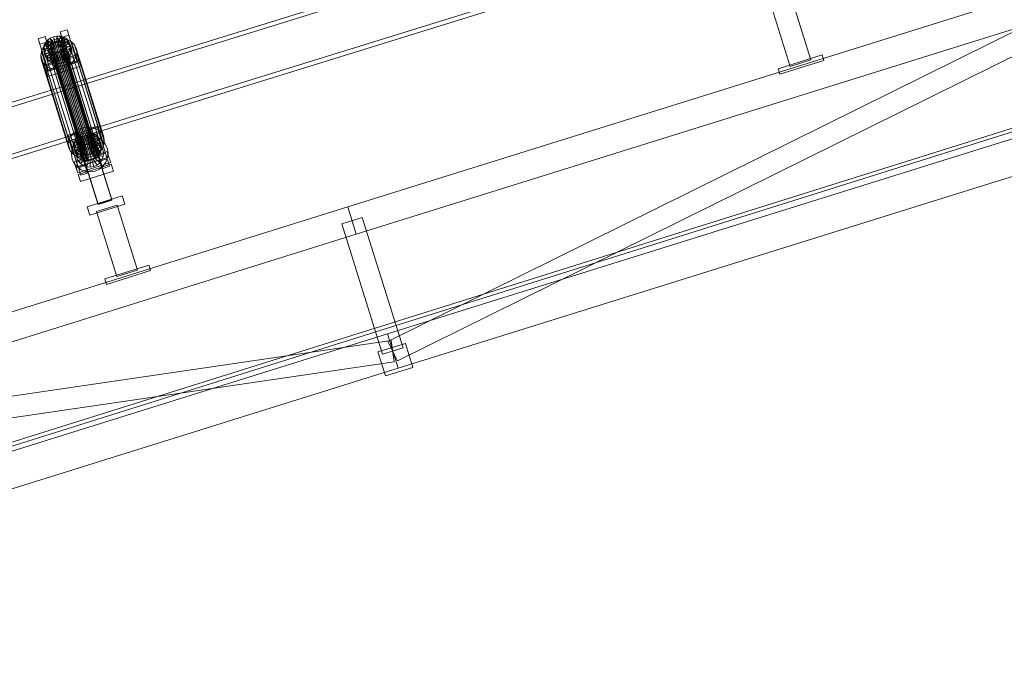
# Model space of a CAD drawing. Header units: millimetres. Extents: x -2233 to 65662, y -50530 to 6847.
# Tile 585 of 656: x 20029 to 21397, y 1323 to 2216. Entities that reach past the tile are written whole.
import ezdxf

# ---------------------------------------------------------------- set-up
doc = ezdxf.new("R2010")
doc.units = ezdxf.units.MM
doc.layers.add('COTAS_P', color=1, linetype='Continuous', lineweight=0)
doc.layers.add('lateral_C02', color=7, linetype='Continuous', lineweight=0)
doc.dimstyles.new('R19_100', dxfattribs={"dimtxt": 250, "dimasz": 150, "dimexe": 150, "dimexo": 80, "dimgap": 100, "dimtad": 1, "dimtih": 1, "dimtoh": 1, "dimdsep": 46, "dimcen": 0.09, "dimadec": 0, "dimazin": 0, "dimtfac": 1, "dimtdec": 4, "dimtofl": 0, "dimtmove": 0, "dimatfit": 3, "dimfxl": 1, "dimtolj": 1, "dimtzin": 0, "dimarcsym": 0})

# ---------------------------------------------------------------- blocks, each defined once
blk = doc.blocks.new('DIM_R32_4')
at = {"layer": 'COTAS_P'}
for p, q in [((15248.4, 1279.1), (24311.8, 4109.1)), ((24311.8, 4109.1), (24155.2, 4107.3)), ((24311.8, 4109.1), (24182.1, 4021.4)), ((24580.1, 3250), (24311.8, 4109.1)), ((15248.4, 1279.1), (15378.1, 1366.8)), ((15248.4, 1279.1), (15405, 1280.8)), ((15516.6, 420), (15248.4, 1279.1))]:
    blk.add_line(p, q, dxfattribs=at)
blk.add_text('9495 P', height=250, rotation=17.3406, dxfattribs=at).set_placement((19750.3, 2789.5))

msp = doc.modelspace()

# ---------------------------------------------------------------- linework, layer by layer
at = {"layer": 'lateral_C02'}
for p, q in [((15575.415, 232.817), (24634.01, 3078.273)), ((15576.913, 228.047), (24635.508, 3073.503)), ((21032.6, 2415.788), (20096.643, 2125.293)), ((20098.422, 2119.563), (21034.379, 2410.057)), ((20117.046, 2059.557), (21053.003, 2350.052)), ((21054.781, 2344.322), (20118.824, 2053.827)), ((20484.747, 1955.55), (21630.207, 2313.212)), ((20540.683, 1768.538), (21629.513, 2307.564)), ((20496.669, 1917.368), (21642.129, 2275.03)), ((20553.993, 1741.652), (21642.823, 2280.678)), ((21128.174, 2159.599), (21100.395, 2248.565)), ((21071.758, 2239.623), (21099.537, 2150.657)), ((20054.77, 2189.199), (20064.316, 2192.18)), ((20057.15, 2181.53), (20054.77, 2189.199)), ((20054.77, 2189.199), (20066.521, 2151.677)), ((20064.316, 2192.18), (20066.696, 2184.511)), ((20076.066, 2154.657), (20064.316, 2192.18)), ((20067.52, 2186.962), (20071.429, 2189.812)), ((20071.429, 2189.812), (20075.965, 2191.784)), ((20076.265, 2183.033), (20071.429, 2189.812)), ((20071.429, 2189.812), (20073.47, 2183.238)), ((20075.965, 2191.784), (20080.817, 2192.743)), ((20078.413, 2183.967), (20075.965, 2191.784)), ((20075.965, 2191.784), (20078.005, 2185.21)), ((20077.118, 2188.022), (20083.606, 2189.305)), ((20080.712, 2184.421), (20080.817, 2192.743)), ((20080.817, 2192.743), (20085.656, 2192.625)), ((20080.817, 2192.743), (20082.858, 2186.17)), ((20083.004, 2184.365), (20085.656, 2192.625)), ((20083.606, 2189.305), (20090.074, 2189.147)), ((20083.606, 2189.305), (20121.86, 2066.05)), ((20085.133, 2183.803), (20090.152, 2191.438)), ((20085.316, 2198.737), (20094.861, 2201.717)), ((20087.696, 2191.068), (20085.316, 2198.737)), ((20085.316, 2198.737), (20097.066, 2161.214)), ((20085.656, 2192.625), (20090.152, 2191.438)), ((20085.656, 2192.625), (20087.697, 2186.052)), ((20086.955, 2182.772), (20093.997, 2189.262)), ((20097.241, 2194.048), (20087.696, 2191.068)), ((20099.447, 2153.545), (20087.696, 2191.068)), ((20090.074, 2189.147), (20096.084, 2187.56)), ((20090.074, 2189.147), (20128.329, 2065.892)), ((20090.152, 2191.438), (20093.997, 2189.262)), ((20090.152, 2191.438), (20092.192, 2184.864)), ((20093.997, 2189.262), (20096.931, 2186.245)), ((20093.997, 2189.262), (20096.037, 2182.688)), ((20094.861, 2201.717), (20097.241, 2194.048)), ((20106.612, 2164.195), (20094.861, 2201.717)), ((20097.241, 2194.048), (20108.992, 2156.526)), ((20066.696, 2184.511), (20057.15, 2181.53)), ((20068.901, 2144.008), (20057.15, 2181.53)), ((20059.23, 2171.538), (20061.796, 2176.853)), ((20061.796, 2176.853), (20065.829, 2181.577)), ((20061.796, 2176.853), (20100.05, 2053.599)), ((20061.894, 2175.305), (20062.584, 2179.453)), ((20071.748, 2176.161), (20061.894, 2175.305)), ((20061.894, 2175.305), (20063.934, 2168.732)), ((20062.48, 2171.268), (20061.894, 2175.305)), ((20062.584, 2179.453), (20064.503, 2183.429)), ((20072.075, 2178.126), (20062.584, 2179.453)), ((20062.584, 2179.453), (20064.624, 2172.88)), ((20064.503, 2183.429), (20067.52, 2186.962)), ((20072.984, 2180.009), (20064.503, 2183.429)), ((20064.503, 2183.429), (20066.543, 2176.856)), ((20066.543, 2176.856), (20064.624, 2172.88)), ((20065.829, 2181.577), (20071.055, 2185.386)), ((20065.829, 2181.577), (20104.083, 2058.322)), ((20069.56, 2180.389), (20066.543, 2176.856)), ((20066.543, 2176.856), (20075.024, 2173.436)), ((20066.696, 2184.511), (20078.447, 2146.988)), ((20074.413, 2181.683), (20067.52, 2186.962)), ((20067.52, 2186.962), (20069.56, 2180.389)), ((20073.47, 2183.238), (20069.56, 2180.389)), ((20069.56, 2180.389), (20076.453, 2175.109)), ((20071.055, 2185.386), (20077.118, 2188.022)), ((20071.055, 2185.386), (20109.31, 2062.131)), ((20071.408, 2177.257), (20071.735, 2179.221)), ((20071.685, 2175.344), (20071.408, 2177.257)), ((20071.408, 2177.257), (20115.783, 2034.281)), ((20072.548, 2173.615), (20071.685, 2175.344)), ((20071.685, 2175.344), (20116.061, 2032.369)), ((20071.735, 2179.221), (20072.643, 2181.105)), ((20071.735, 2179.221), (20116.11, 2036.246)), ((20072.075, 2178.126), (20071.748, 2176.161)), ((20073.788, 2169.587), (20071.748, 2176.161)), ((20071.748, 2176.161), (20072.025, 2174.249)), ((20072.984, 2180.009), (20072.075, 2178.126)), ((20074.115, 2171.552), (20072.075, 2178.126)), ((20072.643, 2181.105), (20074.073, 2182.778)), ((20072.643, 2181.105), (20117.019, 2038.129)), ((20074.413, 2181.683), (20072.984, 2180.009)), ((20075.024, 2173.436), (20072.984, 2180.009)), ((20078.005, 2185.21), (20073.47, 2183.238)), ((20073.47, 2183.238), (20078.305, 2176.459)), ((20074.073, 2182.778), (20075.924, 2184.128)), ((20074.073, 2182.778), (20118.448, 2039.803)), ((20076.265, 2183.033), (20074.413, 2181.683)), ((20076.453, 2175.109), (20074.413, 2181.683)), ((20075.024, 2173.436), (20076.453, 2175.109)), ((20075.924, 2184.128), (20078.073, 2185.062)), ((20075.924, 2184.128), (20120.3, 2041.153)), ((20078.413, 2183.967), (20076.265, 2183.033)), ((20078.305, 2176.459), (20076.265, 2183.033)), ((20076.453, 2175.109), (20078.305, 2176.459)), ((20077.118, 2188.022), (20115.373, 2064.767)), ((20082.858, 2186.17), (20078.005, 2185.21)), ((20078.005, 2185.21), (20080.453, 2177.393)), ((20078.073, 2185.062), (20080.371, 2185.517)), ((20078.073, 2185.062), (20122.448, 2042.087)), ((20078.305, 2176.459), (20080.453, 2177.393)), ((20080.712, 2184.421), (20078.413, 2183.967)), ((20080.453, 2177.393), (20078.413, 2183.967)), ((20080.371, 2185.517), (20082.664, 2185.461)), ((20080.371, 2185.517), (20124.747, 2042.541)), ((20080.453, 2177.393), (20082.752, 2177.848)), ((20083.004, 2184.365), (20080.712, 2184.421)), ((20082.752, 2177.848), (20080.712, 2184.421)), ((20082.664, 2185.461), (20084.793, 2184.898)), ((20082.664, 2185.461), (20127.039, 2042.485)), ((20082.858, 2186.17), (20082.752, 2177.848)), ((20082.752, 2177.848), (20085.044, 2177.792)), ((20087.697, 2186.052), (20082.858, 2186.17)), ((20085.133, 2183.803), (20083.004, 2184.365)), ((20085.044, 2177.792), (20083.004, 2184.365)), ((20084.793, 2184.898), (20086.614, 2183.867)), ((20084.793, 2184.898), (20129.168, 2041.923)), ((20087.697, 2186.052), (20085.044, 2177.792)), ((20085.044, 2177.792), (20087.173, 2177.229)), ((20086.955, 2182.772), (20085.133, 2183.803)), ((20087.173, 2177.229), (20085.133, 2183.803)), ((20086.614, 2183.867), (20088.004, 2182.439)), ((20086.614, 2183.867), (20130.99, 2040.892)), ((20088.344, 2181.343), (20086.955, 2182.772)), ((20088.995, 2176.198), (20086.955, 2182.772)), ((20092.192, 2184.864), (20087.173, 2177.229)), ((20087.173, 2177.229), (20088.995, 2176.198)), ((20092.192, 2184.864), (20087.697, 2186.052)), ((20088.818, 2176.832), (20087.909, 2174.949)), ((20088.004, 2182.439), (20088.867, 2180.709)), ((20088.004, 2182.439), (20132.38, 2039.463)), ((20088.249, 2173.853), (20089.158, 2175.736)), ((20088.344, 2181.343), (20096.931, 2186.245)), ((20089.207, 2179.614), (20088.344, 2181.343)), ((20090.384, 2174.769), (20088.344, 2181.343)), ((20089.145, 2178.797), (20088.818, 2176.832)), ((20088.818, 2176.832), (20133.193, 2033.857)), ((20088.867, 2180.709), (20089.145, 2178.797)), ((20133.243, 2037.734), (20088.867, 2180.709)), ((20096.037, 2182.688), (20088.995, 2176.198)), ((20088.995, 2176.198), (20090.384, 2174.769)), ((20089.145, 2178.797), (20133.52, 2035.822)), ((20089.158, 2175.736), (20089.485, 2177.701)), ((20089.158, 2175.736), (20098.648, 2174.409)), ((20091.198, 2169.163), (20089.158, 2175.736)), ((20098.753, 2182.594), (20089.207, 2179.614)), ((20089.207, 2179.614), (20091.247, 2173.04)), ((20089.485, 2177.701), (20089.207, 2179.614)), ((20089.485, 2177.701), (20099.338, 2178.557)), ((20091.525, 2171.128), (20089.485, 2177.701)), ((20098.971, 2179.672), (20090.384, 2174.769)), ((20091.247, 2173.04), (20100.793, 2176.02)), ((20096.037, 2182.688), (20092.192, 2184.864)), ((20098.971, 2179.672), (20096.037, 2182.688)), ((20096.084, 2187.56), (20101.225, 2184.65)), ((20096.084, 2187.56), (20134.339, 2064.305)), ((20096.931, 2186.245), (20098.753, 2182.594)), ((20096.931, 2186.245), (20098.971, 2179.672)), ((20099.338, 2178.557), (20098.648, 2174.409)), ((20100.793, 2176.02), (20098.753, 2182.594)), ((20098.753, 2182.594), (20099.338, 2178.557)), ((20100.793, 2176.02), (20098.971, 2179.672)), ((20099.338, 2178.557), (20101.379, 2171.983)), ((20101.379, 2171.983), (20100.793, 2176.02)), ((20101.225, 2184.65), (20105.147, 2180.618)), ((20101.225, 2184.65), (20139.479, 2061.396)), ((20105.147, 2180.618), (20107.582, 2175.737)), ((20105.147, 2180.618), (20143.401, 2057.363)), ((20107.582, 2175.737), (20108.365, 2170.34)), ((20145.837, 2052.482), (20107.582, 2175.737)), ((20058.308, 2165.993), (20059.23, 2171.538)), ((20059.091, 2160.596), (20058.308, 2165.993)), ((20058.308, 2165.993), (20096.562, 2042.738)), ((20059.23, 2171.538), (20097.485, 2048.283)), ((20072.025, 2174.249), (20062.48, 2171.268)), ((20062.48, 2171.268), (20064.52, 2164.695)), ((20064.302, 2167.617), (20062.48, 2171.268)), ((20063.167, 2152.346), (20108.986, 2166.653)), ((20064.624, 2172.88), (20063.934, 2168.732)), ((20063.934, 2168.732), (20073.788, 2169.587)), ((20063.934, 2168.732), (20064.52, 2164.695)), ((20072.888, 2172.519), (20064.302, 2167.617)), ((20064.302, 2167.617), (20066.342, 2161.043)), ((20067.235, 2164.6), (20064.302, 2167.617)), ((20064.52, 2164.695), (20074.065, 2167.675)), ((20064.52, 2164.695), (20066.342, 2161.043)), ((20064.624, 2172.88), (20074.115, 2171.552)), ((20066.342, 2161.043), (20074.928, 2165.946)), ((20074.278, 2171.09), (20067.235, 2164.6)), ((20067.235, 2164.6), (20069.275, 2158.027)), ((20071.081, 2162.424), (20067.235, 2164.6)), ((20069.275, 2158.027), (20076.318, 2164.517)), ((20076.099, 2170.059), (20071.081, 2162.424)), ((20071.081, 2162.424), (20073.121, 2155.851)), ((20075.576, 2161.237), (20071.081, 2162.424)), ((20074.065, 2167.675), (20072.025, 2174.249)), ((20072.025, 2174.249), (20072.888, 2172.519)), ((20073.938, 2172.186), (20072.548, 2173.615)), ((20072.548, 2173.615), (20116.924, 2030.639)), ((20074.928, 2165.946), (20072.888, 2172.519)), ((20072.888, 2172.519), (20074.278, 2171.09)), ((20073.121, 2155.851), (20078.14, 2163.486)), ((20073.788, 2169.587), (20074.115, 2171.552)), ((20074.065, 2167.675), (20073.788, 2169.587)), ((20075.759, 2171.155), (20073.938, 2172.186)), ((20073.938, 2172.186), (20118.313, 2029.211)), ((20074.928, 2165.946), (20074.065, 2167.675)), ((20074.115, 2171.552), (20075.024, 2173.436)), ((20076.318, 2164.517), (20074.278, 2171.09)), ((20074.278, 2171.09), (20076.099, 2170.059)), ((20076.318, 2164.517), (20074.928, 2165.946)), ((20078.229, 2169.497), (20075.576, 2161.237)), ((20077.889, 2170.593), (20075.759, 2171.155)), ((20075.759, 2171.155), (20120.135, 2028.18)), ((20078.14, 2163.486), (20076.099, 2170.059)), ((20076.099, 2170.059), (20078.229, 2169.497)), ((20078.14, 2163.486), (20076.318, 2164.517)), ((20077.616, 2154.663), (20080.269, 2162.923)), ((20080.181, 2170.537), (20077.889, 2170.593)), ((20077.889, 2170.593), (20122.264, 2027.617)), ((20080.269, 2162.923), (20078.14, 2163.486)), ((20080.269, 2162.923), (20078.229, 2169.497)), ((20078.229, 2169.497), (20080.521, 2169.441)), ((20082.479, 2170.991), (20080.181, 2170.537)), ((20080.181, 2170.537), (20124.556, 2027.561)), ((20082.561, 2162.867), (20080.269, 2162.923)), ((20080.521, 2169.441), (20080.415, 2161.119)), ((20085.267, 2162.078), (20080.415, 2161.119)), ((20080.521, 2169.441), (20082.819, 2169.896)), ((20082.561, 2162.867), (20080.521, 2169.441)), ((20082.455, 2154.545), (20082.561, 2162.867)), ((20084.628, 2171.925), (20082.479, 2170.991)), ((20082.479, 2170.991), (20126.855, 2028.016)), ((20084.86, 2163.322), (20082.561, 2162.867)), ((20082.819, 2169.896), (20084.968, 2170.83)), ((20082.819, 2169.896), (20085.267, 2162.078)), ((20084.86, 2163.322), (20082.819, 2169.896)), ((20086.48, 2173.275), (20084.628, 2171.925)), ((20084.628, 2171.925), (20129.003, 2028.95)), ((20087.008, 2164.256), (20084.86, 2163.322)), ((20087.308, 2155.505), (20084.86, 2163.322)), ((20084.968, 2170.83), (20086.82, 2172.179)), ((20084.968, 2170.83), (20089.803, 2164.05)), ((20087.008, 2164.256), (20084.968, 2170.83)), ((20089.803, 2164.05), (20085.267, 2162.078)), ((20085.267, 2162.078), (20087.308, 2155.505)), ((20087.909, 2174.949), (20086.48, 2173.275)), ((20086.48, 2173.275), (20130.855, 2030.3)), ((20086.82, 2172.179), (20088.249, 2173.853)), ((20086.82, 2172.179), (20093.713, 2166.9)), ((20088.86, 2165.606), (20086.82, 2172.179)), ((20088.86, 2165.606), (20087.008, 2164.256)), ((20091.843, 2157.477), (20087.008, 2164.256)), ((20087.909, 2174.949), (20132.284, 2031.973)), ((20088.249, 2173.853), (20096.73, 2170.433)), ((20090.289, 2167.279), (20088.249, 2173.853)), ((20090.289, 2167.279), (20088.86, 2165.606)), ((20095.753, 2160.326), (20088.86, 2165.606)), ((20093.713, 2166.9), (20089.803, 2164.05)), ((20089.803, 2164.05), (20091.843, 2157.477)), ((20091.198, 2169.163), (20090.289, 2167.279)), ((20098.77, 2163.859), (20090.289, 2167.279)), ((20090.384, 2174.769), (20091.247, 2173.04)), ((20091.525, 2171.128), (20091.198, 2169.163)), ((20100.689, 2167.835), (20091.198, 2169.163)), ((20091.247, 2173.04), (20091.525, 2171.128)), ((20101.379, 2171.983), (20091.525, 2171.128)), ((20096.73, 2170.433), (20093.713, 2166.9)), ((20093.713, 2166.9), (20095.753, 2160.326)), ((20095.753, 2160.326), (20098.77, 2163.859)), ((20098.648, 2174.409), (20096.73, 2170.433)), ((20096.73, 2170.433), (20098.77, 2163.859)), ((20106.612, 2164.195), (20097.066, 2161.214)), ((20098.648, 2174.409), (20100.689, 2167.835)), ((20098.77, 2163.859), (20100.689, 2167.835)), ((20100.689, 2167.835), (20101.379, 2171.983)), ((20107.443, 2164.795), (20104.878, 2159.479)), ((20108.992, 2156.526), (20106.612, 2164.195)), ((20108.365, 2170.34), (20107.443, 2164.795)), ((20107.443, 2164.795), (20145.698, 2041.54)), ((20108.365, 2170.34), (20146.62, 2047.085)), ((20108.986, 2166.653), (20111.366, 2158.983)), ((20111.434, 2158.835), (20108.986, 2166.653)), ((21082.714, 2147.499), (21143.805, 2166.575)), ((21146.19, 2158.938), (21143.805, 2166.575)), ((20061.526, 2155.715), (20059.091, 2160.596)), ((20059.091, 2160.596), (20097.346, 2037.341)), ((20065.448, 2151.682), (20061.526, 2155.715)), ((20061.526, 2155.715), (20099.781, 2032.46)), ((20065.548, 2144.677), (20063.167, 2152.346)), ((20063.167, 2152.346), (20065.616, 2144.529)), ((20070.589, 2148.773), (20065.448, 2151.682)), ((20065.448, 2151.682), (20103.703, 2028.428)), ((20111.366, 2158.983), (20065.548, 2144.677)), ((20111.434, 2158.835), (20065.616, 2144.529)), ((20066.342, 2161.043), (20069.275, 2158.027)), ((20076.066, 2154.657), (20066.521, 2151.677)), ((20066.521, 2151.677), (20068.901, 2144.008)), ((20067.996, 2136.86), (20113.814, 2151.166)), ((20069.275, 2158.027), (20073.121, 2155.851)), ((20076.599, 2147.186), (20070.589, 2148.773)), ((20070.589, 2148.773), (20108.844, 2025.519)), ((20073.121, 2155.851), (20077.616, 2154.663)), ((20075.576, 2161.237), (20077.616, 2154.663)), ((20080.415, 2161.119), (20075.576, 2161.237)), ((20078.447, 2146.988), (20076.066, 2154.657)), ((20077.616, 2154.663), (20082.455, 2154.545)), ((20077.683, 2152.806), (20096.774, 2158.767)), ((20077.759, 2152.563), (20077.683, 2152.806)), ((20138.076, 1959.401), (20077.683, 2152.806)), ((20096.85, 2158.524), (20077.759, 2152.563)), ((20138.152, 1959.158), (20077.759, 2152.563)), ((20080.415, 2161.119), (20082.455, 2154.545)), ((20082.455, 2154.545), (20087.308, 2155.505)), ((20089.555, 2148.311), (20083.067, 2147.028)), ((20087.308, 2155.505), (20091.843, 2157.477)), ((20095.618, 2150.947), (20089.555, 2148.311)), ((20089.555, 2148.311), (20127.809, 2025.056)), ((20091.843, 2157.477), (20095.753, 2160.326)), ((20100.844, 2154.756), (20095.618, 2150.947)), ((20095.618, 2150.947), (20133.873, 2027.692)), ((20096.774, 2158.767), (20096.85, 2158.524)), ((20157.167, 1965.362), (20096.774, 2158.767)), ((20096.85, 2158.524), (20157.243, 1965.119)), ((20097.066, 2161.214), (20099.447, 2153.545)), ((20099.447, 2153.545), (20108.992, 2156.526)), ((20104.878, 2159.479), (20100.844, 2154.756)), ((20100.844, 2154.756), (20139.099, 2031.501)), ((20104.878, 2159.479), (20143.132, 2036.225)), ((20111.366, 2158.983), (20113.814, 2151.166)), ((20113.814, 2151.166), (20111.434, 2158.835)), ((21085.098, 2139.863), (21146.19, 2158.938)), ((21099.537, 2150.657), (21128.174, 2159.599)), ((20067.996, 2136.86), (20065.548, 2144.677)), ((20065.616, 2144.529), (20067.996, 2136.86)), ((20068.901, 2144.008), (20078.447, 2146.988)), ((20083.067, 2147.028), (20076.599, 2147.186)), ((20076.599, 2147.186), (20114.853, 2023.931)), ((20083.067, 2147.028), (20121.322, 2023.773)), ((20539.887, 1778.958), (21685.346, 2136.62)), ((21082.714, 2147.499), (21085.098, 2139.863)), ((20096.643, 2125.293), (19160.686, 1834.799)), ((20117.046, 2059.557), (20096.643, 2125.293)), ((20096.643, 2125.293), (20098.422, 2119.563)), ((19162.465, 1829.068), (20098.422, 2119.563)), ((20098.422, 2119.563), (20118.824, 2053.827)), ((20554.789, 1731.231), (21700.249, 2088.893)), ((20121.86, 2066.05), (20115.373, 2064.767)), ((20128.329, 2065.892), (20121.86, 2066.05)), ((20126.971, 2064.526), (20136.516, 2067.507)), ((20134.339, 2064.305), (20128.329, 2065.892)), ((20136.516, 2067.507), (20138.897, 2059.838)), ((20148.267, 2029.984), (20136.516, 2067.507)), ((19181.088, 1769.063), (20117.046, 2059.557)), ((20118.824, 2053.827), (19182.867, 1763.333)), ((20096.425, 2054.989), (20105.971, 2057.969)), ((20098.806, 2047.32), (20096.425, 2054.989)), ((20096.425, 2054.989), (20108.176, 2017.466)), ((20100.05, 2053.599), (20097.485, 2048.283)), ((20104.083, 2058.322), (20100.05, 2053.599)), ((20109.31, 2062.131), (20104.083, 2058.322)), ((20105.971, 2057.969), (20108.351, 2050.3)), ((20117.721, 2020.447), (20105.971, 2057.969)), ((20106.158, 2049.219), (20109.175, 2052.752)), ((20109.175, 2052.752), (20113.084, 2055.601)), ((20116.068, 2047.472), (20109.175, 2052.752)), ((20109.175, 2052.752), (20111.215, 2046.178)), ((20115.373, 2064.767), (20109.31, 2062.131)), ((20112.807, 2051.042), (20118.824, 2053.827)), ((20113.084, 2055.601), (20117.62, 2057.573)), ((20117.92, 2048.822), (20113.084, 2055.601)), ((20113.084, 2055.601), (20115.125, 2049.028)), ((20117.62, 2057.573), (20122.473, 2058.533)), ((20120.068, 2049.756), (20117.62, 2057.573)), ((20117.62, 2057.573), (20119.66, 2051)), ((20118.824, 2053.827), (20125.357, 2054.96)), ((20124.513, 2051.959), (20119.66, 2051)), ((20122.367, 2050.211), (20122.473, 2058.533)), ((20122.473, 2058.533), (20127.311, 2058.415)), ((20122.473, 2058.533), (20124.513, 2051.959)), ((20124.513, 2051.959), (20124.407, 2043.637)), ((20129.352, 2051.841), (20124.513, 2051.959)), ((20124.659, 2050.155), (20127.311, 2058.415)), ((20125.357, 2054.96), (20131.961, 2054.364)), ((20126.788, 2049.592), (20131.807, 2057.227)), ((20129.351, 2056.857), (20126.971, 2064.526)), ((20126.971, 2064.526), (20138.721, 2027.004)), ((20127.311, 2058.415), (20131.807, 2057.227)), ((20127.311, 2058.415), (20129.352, 2051.841)), ((20128.61, 2048.561), (20135.652, 2055.051)), ((20138.897, 2059.838), (20129.351, 2056.857)), ((20141.102, 2019.335), (20129.351, 2056.857)), ((20129.999, 2047.133), (20138.586, 2052.035)), ((20130.04, 2054.815), (20139.585, 2057.795)), ((20130.04, 2054.815), (20144.346, 2008.996)), ((20131.807, 2057.227), (20135.652, 2055.051)), ((20131.807, 2057.227), (20133.847, 2050.654)), ((20131.961, 2054.364), (20138.186, 2052.079)), ((20139.479, 2061.396), (20134.339, 2064.305)), ((20135.652, 2055.051), (20138.586, 2052.035)), ((20135.652, 2055.051), (20137.693, 2048.478)), ((20138.186, 2052.079), (20143.607, 2048.261)), ((20138.586, 2052.035), (20140.408, 2048.384)), ((20138.586, 2052.035), (20140.626, 2045.461)), ((20138.897, 2059.838), (20150.647, 2022.315)), ((20143.401, 2057.363), (20139.479, 2061.396)), ((20153.892, 2011.977), (20139.585, 2057.795)), ((20145.837, 2052.482), (20143.401, 2057.363)), ((20146.62, 2047.085), (20145.837, 2052.482)), ((20097.485, 2048.283), (20096.562, 2042.738)), ((20096.562, 2042.738), (20097.346, 2037.341)), ((20108.351, 2050.3), (20098.806, 2047.32)), ((20110.556, 2009.797), (20098.806, 2047.32)), ((20099.494, 2045.277), (20109.039, 2048.258)), ((20099.494, 2045.277), (20113.8, 1999.459)), ((20101.612, 2035.148), (20103.897, 2041.373)), ((20103.549, 2041.095), (20104.239, 2045.243)), ((20113.403, 2041.95), (20103.549, 2041.095)), ((20103.549, 2041.095), (20105.589, 2034.521)), ((20104.135, 2037.058), (20103.549, 2041.095)), ((20103.897, 2041.373), (20107.716, 2046.794)), ((20113.68, 2040.038), (20104.135, 2037.058)), ((20104.239, 2045.243), (20106.158, 2049.219)), ((20113.73, 2043.915), (20104.239, 2045.243)), ((20104.239, 2045.243), (20106.279, 2038.669)), ((20106.279, 2038.669), (20105.589, 2034.521)), ((20114.543, 2038.309), (20105.957, 2033.406)), ((20114.639, 2045.799), (20106.158, 2049.219)), ((20106.158, 2049.219), (20108.198, 2042.645)), ((20108.198, 2042.645), (20106.279, 2038.669)), ((20106.279, 2038.669), (20115.77, 2037.342)), ((20107.716, 2046.794), (20112.807, 2051.042)), ((20107.857, 2033.745), (20109.566, 2038.402)), ((20111.215, 2046.178), (20108.198, 2042.645)), ((20108.198, 2042.645), (20116.679, 2039.225)), ((20108.351, 2050.3), (20120.102, 2012.778)), ((20123.346, 2002.439), (20109.039, 2048.258)), ((20109.566, 2038.402), (20112.422, 2042.457)), ((20118.423, 2033.759), (20109.566, 2038.402)), ((20115.125, 2049.028), (20111.215, 2046.178)), ((20111.215, 2046.178), (20118.108, 2040.899)), ((20112.422, 2042.457), (20116.231, 2045.634)), ((20119.776, 2035.68), (20112.422, 2042.457)), ((20113.73, 2043.915), (20113.403, 2041.95)), ((20115.443, 2035.377), (20113.403, 2041.95)), ((20113.403, 2041.95), (20113.68, 2040.038)), ((20115.721, 2033.464), (20113.68, 2040.038)), ((20113.68, 2040.038), (20114.543, 2038.309)), ((20114.639, 2045.799), (20113.73, 2043.915)), ((20115.77, 2037.342), (20113.73, 2043.915)), ((20116.584, 2031.735), (20114.543, 2038.309)), ((20114.543, 2038.309), (20115.933, 2036.88)), ((20116.068, 2047.472), (20114.639, 2045.799)), ((20116.679, 2039.225), (20114.639, 2045.799)), ((20119.66, 2051), (20115.125, 2049.028)), ((20115.125, 2049.028), (20119.96, 2042.248)), ((20115.77, 2037.342), (20116.679, 2039.225)), ((20117.92, 2048.822), (20116.068, 2047.472)), ((20118.108, 2040.899), (20116.068, 2047.472)), ((20116.231, 2045.634), (20120.732, 2047.718)), ((20121.58, 2037.185), (20116.231, 2045.634)), ((20116.679, 2039.225), (20118.108, 2040.899)), ((20118.448, 2039.803), (20117.019, 2038.129)), ((20120.068, 2049.756), (20117.92, 2048.822)), ((20119.96, 2042.248), (20117.92, 2048.822)), ((20118.108, 2040.899), (20119.96, 2042.248)), ((20120.3, 2041.153), (20118.448, 2039.803)), ((20119.66, 2051), (20122.108, 2043.182)), ((20119.96, 2042.248), (20122.108, 2043.182)), ((20122.367, 2050.211), (20120.068, 2049.756)), ((20122.108, 2043.182), (20120.068, 2049.756)), ((20122.448, 2042.087), (20120.3, 2041.153)), ((20120.732, 2047.718), (20125.619, 2048.566)), ((20123.712, 2038.172), (20120.732, 2047.718)), ((20122.108, 2043.182), (20124.407, 2043.637)), ((20124.659, 2050.155), (20122.367, 2050.211)), ((20124.407, 2043.637), (20122.367, 2050.211)), ((20124.747, 2042.541), (20122.448, 2042.087)), ((20123.712, 2038.172), (20126.027, 2038.574)), ((20124.407, 2043.637), (20126.699, 2043.581)), ((20126.788, 2049.592), (20124.659, 2050.155)), ((20126.699, 2043.581), (20124.659, 2050.155)), ((20127.039, 2042.485), (20124.747, 2042.541)), ((20126.027, 2038.574), (20125.619, 2048.566)), ((20125.619, 2048.566), (20130.559, 2048.12)), ((20126.027, 2038.574), (20128.367, 2038.363)), ((20129.352, 2051.841), (20126.699, 2043.581)), ((20126.699, 2043.581), (20128.828, 2043.019)), ((20128.61, 2048.561), (20126.788, 2049.592)), ((20128.828, 2043.019), (20126.788, 2049.592)), ((20129.168, 2041.923), (20127.039, 2042.485)), ((20128.367, 2038.363), (20130.559, 2048.12)), ((20128.367, 2038.363), (20130.573, 2037.553)), ((20128.475, 2037.969), (20129.904, 2039.642)), ((20129.999, 2047.133), (20128.61, 2048.561)), ((20130.65, 2041.988), (20128.61, 2048.561)), ((20133.847, 2050.654), (20128.828, 2043.019)), ((20128.828, 2043.019), (20130.65, 2041.988)), ((20130.99, 2040.892), (20129.168, 2041.923)), ((20133.847, 2050.654), (20129.352, 2051.841)), ((20129.904, 2039.642), (20130.813, 2041.526)), ((20129.904, 2039.642), (20138.385, 2036.222)), ((20131.944, 2033.069), (20129.904, 2039.642)), ((20130.862, 2045.403), (20129.999, 2047.133)), ((20132.04, 2040.559), (20129.999, 2047.133)), ((20130.559, 2048.12), (20135.215, 2046.41)), ((20130.573, 2037.553), (20135.215, 2046.41)), ((20137.693, 2048.478), (20130.65, 2041.988)), ((20130.65, 2041.988), (20132.04, 2040.559)), ((20130.813, 2041.526), (20131.14, 2043.491)), ((20130.813, 2041.526), (20140.304, 2040.198)), ((20132.853, 2034.952), (20130.813, 2041.526)), ((20140.408, 2048.384), (20130.862, 2045.403)), ((20130.862, 2045.403), (20132.903, 2038.829)), ((20131.14, 2043.491), (20130.862, 2045.403)), ((20132.38, 2039.463), (20130.99, 2040.892)), ((20131.14, 2043.491), (20140.994, 2044.346)), ((20133.18, 2036.917), (20131.14, 2043.491)), ((20140.626, 2045.461), (20132.04, 2040.559)), ((20132.04, 2040.559), (20132.903, 2038.829)), ((20133.243, 2037.734), (20132.38, 2039.463)), ((20132.493, 2036.2), (20139.27, 2043.554)), ((20132.903, 2038.829), (20142.448, 2041.81)), ((20132.903, 2038.829), (20133.18, 2036.917)), ((20137.693, 2048.478), (20133.847, 2050.654)), ((20133.999, 2034.396), (20142.447, 2039.746)), ((20135.215, 2046.41), (20139.27, 2043.554)), ((20140.626, 2045.461), (20137.693, 2048.478)), ((20140.304, 2040.198), (20138.385, 2036.222)), ((20139.27, 2043.554), (20142.447, 2039.746)), ((20140.994, 2044.346), (20140.304, 2040.198)), ((20140.304, 2040.198), (20142.344, 2033.625)), ((20142.448, 2041.81), (20140.408, 2048.384)), ((20140.408, 2048.384), (20140.994, 2044.346)), ((20142.448, 2041.81), (20140.626, 2045.461)), ((20140.994, 2044.346), (20143.034, 2037.773)), ((20142.447, 2039.746), (20144.531, 2035.244)), ((20143.034, 2037.773), (20142.448, 2041.81)), ((20143.132, 2036.225), (20145.698, 2041.54)), ((20143.607, 2048.261), (20147.855, 2043.169)), ((20145.698, 2041.54), (20146.62, 2047.085)), ((20147.855, 2043.169), (20150.64, 2037.152)), ((20097.346, 2037.341), (20099.781, 2032.46)), ((20099.781, 2032.46), (20103.703, 2028.428)), ((20101.016, 2028.544), (20101.612, 2035.148)), ((20102.149, 2022.011), (20101.016, 2028.544)), ((20103.703, 2028.428), (20108.844, 2025.519)), ((20104.135, 2037.058), (20106.175, 2030.484)), ((20105.957, 2033.406), (20104.135, 2037.058)), ((20104.823, 2018.136), (20150.641, 2032.442)), ((20105.589, 2034.521), (20115.443, 2035.377)), ((20105.589, 2034.521), (20106.175, 2030.484)), ((20105.957, 2033.406), (20107.997, 2026.833)), ((20108.89, 2030.39), (20105.957, 2033.406)), ((20106.175, 2030.484), (20115.721, 2033.464)), ((20106.175, 2030.484), (20107.997, 2026.833)), ((20153.021, 2024.773), (20107.203, 2010.466)), ((20153.089, 2024.625), (20107.271, 2010.318)), ((20107.411, 2028.806), (20107.857, 2033.745)), ((20117.402, 2029.214), (20107.411, 2028.806)), ((20108.258, 2023.919), (20107.411, 2028.806)), ((20117.613, 2031.554), (20107.857, 2033.745)), ((20107.997, 2026.833), (20116.584, 2031.735)), ((20107.997, 2026.833), (20110.931, 2023.816)), ((20117.804, 2026.899), (20108.258, 2023.919)), ((20108.844, 2025.519), (20114.853, 2023.931)), ((20115.933, 2036.88), (20108.89, 2030.39)), ((20108.89, 2030.39), (20110.931, 2023.816)), ((20112.736, 2028.214), (20108.89, 2030.39)), ((20118.791, 2024.767), (20110.342, 2019.417)), ((20110.931, 2023.816), (20117.973, 2030.306)), ((20117.755, 2035.849), (20112.736, 2028.214)), ((20112.736, 2028.214), (20114.776, 2021.64)), ((20117.231, 2027.026), (20112.736, 2028.214)), ((20114.776, 2021.64), (20119.795, 2029.275)), ((20115.443, 2035.377), (20115.77, 2037.342)), ((20115.721, 2033.464), (20115.443, 2035.377)), ((20116.584, 2031.735), (20115.721, 2033.464)), ((20116.11, 2036.246), (20115.783, 2034.281)), ((20115.783, 2034.281), (20116.061, 2032.369)), ((20117.973, 2030.306), (20115.933, 2036.88)), ((20115.933, 2036.88), (20117.755, 2035.849)), ((20116.061, 2032.369), (20116.924, 2030.639)), ((20117.019, 2038.129), (20116.11, 2036.246)), ((20117.973, 2030.306), (20116.584, 2031.735)), ((20116.924, 2030.639), (20118.313, 2029.211)), ((20119.884, 2035.286), (20117.231, 2027.026)), ((20117.231, 2027.026), (20119.271, 2020.453)), ((20122.07, 2026.908), (20117.231, 2027.026)), ((20117.402, 2029.214), (20117.613, 2031.554)), ((20117.804, 2026.899), (20117.402, 2029.214)), ((20117.613, 2031.554), (20118.423, 2033.759)), ((20119.795, 2029.275), (20117.755, 2035.849)), ((20117.755, 2035.849), (20119.884, 2035.286)), ((20118.791, 2024.767), (20117.804, 2026.899)), ((20119.795, 2029.275), (20117.973, 2030.306)), ((20118.313, 2029.211), (20120.135, 2028.18)), ((20118.423, 2033.759), (20119.776, 2035.68)), ((20120.296, 2022.963), (20118.791, 2024.767)), ((20119.253, 2018.87), (20138.343, 2024.832)), ((20119.271, 2020.453), (20121.924, 2028.713)), ((20119.776, 2035.68), (20121.58, 2037.185)), ((20121.924, 2028.713), (20119.795, 2029.275)), ((20121.924, 2028.713), (20119.884, 2035.286)), ((20119.884, 2035.286), (20122.176, 2035.231)), ((20120.135, 2028.18), (20122.264, 2027.617)), ((20121.322, 2023.773), (20127.809, 2025.056)), ((20121.58, 2037.185), (20123.712, 2038.172)), ((20124.216, 2028.657), (20121.924, 2028.713)), ((20122.176, 2035.231), (20122.07, 2026.908)), ((20126.923, 2027.868), (20122.07, 2026.908)), ((20122.07, 2026.908), (20124.11, 2020.335)), ((20122.176, 2035.231), (20124.475, 2035.685)), ((20124.216, 2028.657), (20122.176, 2035.231)), ((20122.264, 2027.617), (20124.556, 2027.561)), ((20124.11, 2020.335), (20124.216, 2028.657)), ((20126.515, 2029.111), (20124.216, 2028.657)), ((20124.475, 2035.685), (20126.623, 2036.619)), ((20124.475, 2035.685), (20126.923, 2027.868)), ((20126.515, 2029.111), (20124.475, 2035.685)), ((20124.556, 2027.561), (20126.855, 2028.016)), ((20128.663, 2030.045), (20126.515, 2029.111)), ((20128.963, 2021.294), (20126.515, 2029.111)), ((20126.623, 2036.619), (20128.475, 2037.969)), ((20126.623, 2036.619), (20131.458, 2029.84)), ((20128.663, 2030.045), (20126.623, 2036.619)), ((20126.855, 2028.016), (20129.003, 2028.95)), ((20131.458, 2029.84), (20126.923, 2027.868)), ((20126.923, 2027.868), (20128.963, 2021.294)), ((20127.809, 2025.056), (20133.873, 2027.692)), ((20128.475, 2037.969), (20135.368, 2032.689)), ((20130.515, 2031.395), (20128.475, 2037.969)), ((20130.515, 2031.395), (20128.663, 2030.045)), ((20133.498, 2023.266), (20128.663, 2030.045)), ((20129.003, 2028.95), (20130.855, 2030.3)), ((20131.944, 2033.069), (20130.515, 2031.395)), ((20137.408, 2026.116), (20130.515, 2031.395)), ((20130.573, 2037.553), (20132.493, 2036.2)), ((20130.855, 2030.3), (20132.284, 2031.973)), ((20135.368, 2032.689), (20131.458, 2029.84)), ((20131.458, 2029.84), (20133.498, 2023.266)), ((20132.853, 2034.952), (20131.944, 2033.069)), ((20140.425, 2029.649), (20131.944, 2033.069)), ((20132.284, 2031.973), (20133.193, 2033.857)), ((20132.493, 2036.2), (20133.999, 2034.396)), ((20133.18, 2036.917), (20132.853, 2034.952)), ((20142.344, 2033.625), (20132.853, 2034.952)), ((20134.366, 2025.404), (20133.013, 2023.483)), ((20143.034, 2037.773), (20133.18, 2036.917)), ((20133.193, 2033.857), (20133.52, 2035.822)), ((20133.52, 2035.822), (20133.243, 2037.734)), ((20133.498, 2023.266), (20137.408, 2026.116)), ((20133.873, 2027.692), (20139.099, 2031.501)), ((20133.999, 2034.396), (20134.986, 2032.264)), ((20135.176, 2027.609), (20134.366, 2025.404)), ((20134.366, 2025.404), (20143.223, 2020.761)), ((20144.531, 2035.244), (20134.986, 2032.264)), ((20134.986, 2032.264), (20135.387, 2029.949)), ((20135.387, 2029.949), (20135.176, 2027.609)), ((20135.176, 2027.609), (20144.933, 2025.418)), ((20138.385, 2036.222), (20135.368, 2032.689)), ((20135.368, 2032.689), (20137.408, 2026.116)), ((20135.387, 2029.949), (20145.379, 2030.357)), ((20137.408, 2026.116), (20140.425, 2029.649)), ((20138.343, 2024.832), (20138.591, 2024.039)), ((20156.852, 1965.566), (20138.343, 2024.832)), ((20138.385, 2036.222), (20140.425, 2029.649)), ((20148.267, 2029.984), (20138.721, 2027.004)), ((20138.721, 2027.004), (20141.102, 2019.335)), ((20139.099, 2031.501), (20143.132, 2036.225)), ((20140.425, 2029.649), (20142.344, 2033.625)), ((20142.344, 2033.625), (20143.034, 2037.773)), ((20144.933, 2025.418), (20143.223, 2020.761)), ((20144.531, 2035.244), (20145.379, 2030.357)), ((20145.379, 2030.357), (20144.933, 2025.418)), ((20150.647, 2022.315), (20148.267, 2029.984)), ((20150.64, 2037.152), (20151.773, 2030.619)), ((20150.641, 2032.442), (20153.021, 2024.773)), ((20153.089, 2024.625), (20150.641, 2032.442)), ((20151.773, 2030.619), (20151.177, 2024.015)), ((20153.021, 2024.773), (20155.469, 2016.956)), ((20155.469, 2016.956), (20153.089, 2024.625)), ((20104.935, 2015.994), (20102.149, 2022.011)), ((20107.203, 2010.466), (20104.823, 2018.136)), ((20104.823, 2018.136), (20107.271, 2010.318)), ((20109.183, 2010.902), (20104.935, 2015.994)), ((20117.721, 2020.447), (20108.176, 2017.466)), ((20108.176, 2017.466), (20110.556, 2009.797)), ((20110.342, 2019.417), (20108.258, 2023.919)), ((20109.651, 2002.649), (20155.469, 2016.956)), ((20110.341, 2000.474), (20156.159, 2014.78)), ((20113.52, 2015.609), (20110.342, 2019.417)), ((20110.556, 2009.797), (20120.102, 2012.778)), ((20110.931, 2023.816), (20114.776, 2021.64)), ((20120.296, 2022.963), (20113.52, 2015.609)), ((20117.575, 2012.753), (20113.52, 2015.609)), ((20114.776, 2021.64), (20119.271, 2020.453)), ((20114.853, 2023.931), (20121.322, 2023.773)), ((20122.217, 2021.61), (20117.575, 2012.753)), ((20122.231, 2011.043), (20117.575, 2012.753)), ((20120.102, 2012.778), (20117.721, 2020.447)), ((20119.5, 2018.077), (20119.253, 2018.87)), ((20137.762, 1959.604), (20119.253, 2018.87)), ((20119.271, 2020.453), (20124.11, 2020.335)), ((20138.591, 2024.039), (20119.5, 2018.077)), ((20138.009, 1958.811), (20119.5, 2018.077)), ((20122.217, 2021.61), (20120.296, 2022.963)), ((20124.422, 2020.8), (20122.217, 2021.61)), ((20124.422, 2020.8), (20122.231, 2011.043)), ((20127.171, 2010.597), (20122.231, 2011.043)), ((20124.11, 2020.335), (20128.963, 2021.294)), ((20126.762, 2020.589), (20124.422, 2020.8)), ((20129.077, 2020.991), (20126.762, 2020.589)), ((20126.762, 2020.589), (20127.171, 2010.597)), ((20132.058, 2011.445), (20127.171, 2010.597)), ((20128.963, 2021.294), (20133.498, 2023.266)), ((20131.209, 2021.978), (20129.077, 2020.991)), ((20129.077, 2020.991), (20132.058, 2011.445)), ((20133.013, 2023.483), (20131.209, 2021.978)), ((20131.209, 2021.978), (20136.559, 2013.529)), ((20136.559, 2013.529), (20132.058, 2011.445)), ((20133.013, 2023.483), (20140.367, 2016.706)), ((20140.367, 2016.706), (20136.559, 2013.529)), ((20138.591, 2024.039), (20157.1, 1964.773)), ((20145.074, 2012.369), (20139.982, 2008.121)), ((20143.223, 2020.761), (20140.367, 2016.706)), ((20141.102, 2019.335), (20150.647, 2022.315)), ((20144.346, 2008.996), (20153.892, 2011.977)), ((20148.892, 2017.79), (20145.074, 2012.369)), ((20151.177, 2024.015), (20148.892, 2017.79)), ((20159.14, 2005.235), (20156.159, 2014.78)), ((20109.651, 2002.649), (20107.203, 2010.466)), ((20107.271, 2010.318), (20109.651, 2002.649)), ((20114.604, 2007.084), (20109.183, 2010.902)), ((20110.341, 2000.474), (20113.321, 1990.928)), ((20113.321, 1990.928), (20159.14, 2005.235)), ((20113.8, 1999.459), (20123.346, 2002.439)), ((20120.828, 2004.799), (20114.604, 2007.084)), ((20127.432, 2004.203), (20120.828, 2004.799)), ((20142.795, 2010.607), (20123.704, 2004.646)), ((20137.892, 1959.21), (20123.704, 2004.646)), ((20133.965, 2005.336), (20127.432, 2004.203)), ((20139.982, 2008.121), (20133.965, 2005.336)), ((20142.795, 2010.607), (20156.983, 1965.171)), ((20122.893, 1955.574), (20171.385, 1970.715)), ((20174.961, 1959.261), (20171.385, 1970.715)), ((20126.47, 1944.12), (20174.961, 1959.261)), ((20135.801, 1949.129), (20164.438, 1958.07)), ((20156.852, 1965.566), (20137.762, 1959.604)), ((20137.762, 1959.604), (20138.009, 1958.811)), ((20156.983, 1965.171), (20137.892, 1959.21)), ((20138.009, 1958.811), (20157.1, 1964.773)), ((20157.167, 1965.362), (20138.076, 1959.401)), ((20138.076, 1959.401), (20138.152, 1959.158)), ((20138.152, 1959.158), (20157.243, 1965.119)), ((20157.1, 1964.773), (20156.852, 1965.566)), ((20157.243, 1965.119), (20157.167, 1965.362)), ((20192.715, 1867.508), (20164.438, 1958.07)), ((19339.287, 1597.888), (20484.747, 1955.55)), ((20122.893, 1955.574), (20126.47, 1944.12)), ((20135.801, 1949.129), (20164.079, 1858.566)), ((20484.747, 1955.55), (20496.669, 1917.368)), ((20505.026, 1940.93), (20476.39, 1931.988)), ((20533.02, 1750.624), (20476.39, 1931.988)), ((20505.026, 1940.93), (20561.656, 1759.565)), ((19351.209, 1559.706), (20496.669, 1917.368)), ((20147.255, 1855.409), (20208.346, 1874.484)), ((20210.731, 1866.848), (20208.346, 1874.484)), ((20149.64, 1847.772), (20210.731, 1866.848)), ((20164.079, 1858.566), (20192.715, 1867.508)), ((20147.255, 1855.409), (20149.64, 1847.772)), ((19394.427, 1421.296), (20539.887, 1778.958)), ((20539.887, 1778.958), (20554.789, 1731.231)), ((19343.072, 1593.638), (20545.161, 1769.936)), ((20526.757, 1753.906), (20564.939, 1765.828)), ((20540.683, 1768.538), (20553.993, 1741.652)), ((20545.161, 1769.936), (20549.514, 1740.253)), ((20575.37, 1732.419), (20564.939, 1765.828)), ((20526.757, 1753.906), (20537.188, 1720.497)), ((20561.656, 1759.565), (20533.02, 1750.624)), ((19347.425, 1563.956), (20549.514, 1740.253)), ((19409.329, 1373.569), (20554.789, 1731.231)), ((20537.188, 1720.497), (20575.37, 1732.419))]:
    msp.add_line(p, q, dxfattribs=at)

# ---------------------------------------------------------------- dimensions: what is measured, and where the dimension line sits
at = {"layer": 'COTAS_P'}
dim = msp.add_aligned_dim(p1=(15516.618, 420), p2=(24580.067, 3250), distance=900, text='<> P', dimstyle='R19_100', dxfattribs=at)
dim.commit()
dim.dimension.update_dxf_attribs({"geometry": 'DIM_R32_4', "text_midpoint": (19780.096, 2694.095)})

doc.saveas('drawing.dxf')
